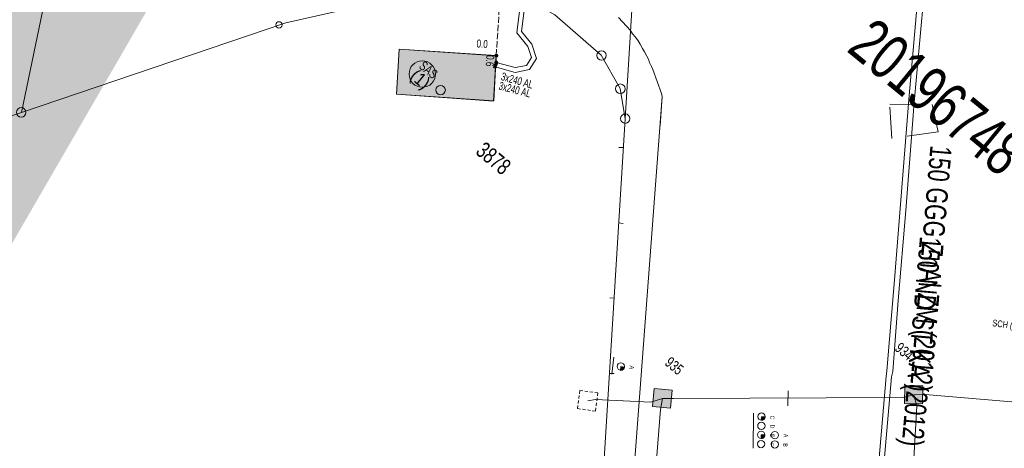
# Model space of a CAD drawing. Header units: metres. Extents: x -740 to 758, y -633 to 854.
# Tile 828 of 1056: x 12 to 77, y 266 to 294. Entities that reach past the tile are written whole.
import ezdxf

# ---------------------------------------------------------------- set-up
doc = ezdxf.new("R2010")
doc.units = ezdxf.units.M
doc.header["$MEASUREMENT"] = 0
for name, pattern in [('2080_2080', [4.16, 2.08, -2.08]), ('208_125', [0.3328, 0.208, -0.1248]), ('416_125', [0.5408, 0.416, -0.1248])]:
    doc.linetypes.add(name, pattern=pattern)
for name, color, linetype in [('Baustellen.LOVION', 7, 'Continuous'), ('Gas.LOVION', 7, 'Continuous'), ('Grundkarte.LOVION', 7, 'Continuous'), ('Grundkarte_Text.LOVION', 7, 'Continuous'), ('Strom.LOVION', 7, 'Continuous'), ('StromBemass.LOVION', 7, 'Continuous'), ('Telko.LOVION', 7, 'Continuous'), ('Wasser.LOVION', 7, 'Continuous')]:
    doc.layers.add(name, color=color, linetype=linetype)
doc.styles.add('ERSTELLTER_STIL_1', font='arial.ttf')

msp = doc.modelspace()

# ---------------------------------------------------------------- hatches: boundary and pattern name
at = {"layer": 'Grundkarte.LOVION', "linetype": 'Continuous', "lineweight": 18}
msp.add_hatch(color=254, dxfattribs=at).paths.add_polyline_path([(36.785, 289.118), (43.244, 288.656), (43.394, 291.656), (36.967, 292.091)])
at = {"layer": 'Strom.LOVION', "linetype": 'Continuous', "lineweight": 18}
for color, points in [(230, [(92.188, 415.625), (61.955, 419.984), (60.562, 418.06), (-11.285, 294.083), (3.855, 266.347), (82.85, 402.757)]), (1, [(43.485, 291.152), (43.492, 291.162), (43.498, 291.173), (43.503, 291.185), (43.506, 291.197), (43.507, 291.21), (43.507, 291.223), (43.506, 291.235), (43.502, 291.248), (43.498, 291.259), (43.492, 291.271), (43.484, 291.281), (43.475, 291.29), (43.466, 291.298), (43.455, 291.305), (43.443, 291.31), (43.431, 291.314), (43.419, 291.316), (43.406, 291.317), (43.393, 291.316), (43.381, 291.314), (43.369, 291.31), (43.357, 291.305), (43.347, 291.298), (43.337, 291.29), (43.328, 291.28), (43.321, 291.27), (43.315, 291.259), (43.31, 291.247), (43.307, 291.235), (43.305, 291.222), (43.305, 291.209), (43.307, 291.197), (43.31, 291.184), (43.315, 291.173), (43.321, 291.162), (43.329, 291.151), (43.337, 291.142), (43.347, 291.134), (43.358, 291.127), (43.369, 291.122), (43.381, 291.118), (43.394, 291.116), (43.407, 291.115), (43.419, 291.116), (43.432, 291.118), (43.444, 291.122), (43.455, 291.128), (43.466, 291.134), (43.476, 291.143)]), (1, [(43.411, 290.862), (43.418, 290.872), (43.424, 290.883), (43.429, 290.895), (43.432, 290.907), (43.433, 290.919), (43.433, 290.932), (43.432, 290.944), (43.428, 290.956), (43.424, 290.968), (43.418, 290.979), (43.41, 290.989), (43.402, 290.998), (43.392, 291.006), (43.381, 291.013), (43.37, 291.018), (43.358, 291.022), (43.346, 291.024), (43.333, 291.025), (43.321, 291.024), (43.308, 291.022), (43.296, 291.018), (43.285, 291.013), (43.274, 291.006), (43.265, 290.998), (43.256, 290.989), (43.249, 290.979), (43.243, 290.968), (43.238, 290.956), (43.235, 290.944), (43.234, 290.931), (43.234, 290.919), (43.235, 290.906), (43.239, 290.894), (43.243, 290.882), (43.249, 290.871), (43.257, 290.861), (43.265, 290.852), (43.275, 290.844), (43.286, 290.838), (43.297, 290.832), (43.309, 290.828), (43.321, 290.826), (43.334, 290.825), (43.346, 290.826), (43.359, 290.829), (43.371, 290.832), (43.382, 290.838), (43.392, 290.845), (43.402, 290.853)])]:
    msp.add_hatch(color=color, dxfattribs=at).paths.add_polyline_path(points)
at = {"layer": 'StromBemass.LOVION', "linetype": 'Continuous', "lineweight": 13}
for points in [[(43.456, 291.009), (43.463, 291.018), (43.469, 291.029), (43.473, 291.039), (43.476, 291.051), (43.478, 291.062), (43.477, 291.074), (43.476, 291.086), (43.473, 291.097), (43.469, 291.108), (43.463, 291.118), (43.456, 291.128), (43.448, 291.136), (43.439, 291.143), (43.429, 291.15), (43.419, 291.155), (43.407, 291.158), (43.396, 291.16), (43.384, 291.161), (43.373, 291.16), (43.361, 291.158), (43.35, 291.154), (43.339, 291.149), (43.33, 291.143), (43.321, 291.136), (43.313, 291.127), (43.306, 291.118), (43.3, 291.107), (43.296, 291.096), (43.293, 291.085), (43.292, 291.073), (43.292, 291.062), (43.293, 291.05), (43.296, 291.039), (43.3, 291.028), (43.306, 291.018), (43.313, 291.008), (43.321, 291), (43.33, 290.992), (43.34, 290.986), (43.351, 290.981), (43.362, 290.978), (43.373, 290.975), (43.385, 290.975), (43.396, 290.976), (43.408, 290.978), (43.419, 290.981), (43.43, 290.986), (43.44, 290.993), (43.449, 291)], [(43.483, 291.599), (43.49, 291.609), (43.495, 291.619), (43.5, 291.63), (43.502, 291.641), (43.504, 291.653), (43.504, 291.664), (43.502, 291.676), (43.499, 291.687), (43.495, 291.698), (43.489, 291.708), (43.483, 291.718), (43.475, 291.726), (43.466, 291.734), (43.456, 291.74), (43.445, 291.745), (43.434, 291.748), (43.422, 291.75), (43.411, 291.751), (43.399, 291.75), (43.388, 291.748), (43.377, 291.745), (43.366, 291.739), (43.356, 291.733), (43.347, 291.726), (43.339, 291.717), (43.332, 291.708), (43.327, 291.697), (43.323, 291.687), (43.32, 291.675), (43.318, 291.664), (43.318, 291.652), (43.32, 291.64), (43.323, 291.629), (43.327, 291.618), (43.333, 291.608), (43.34, 291.599), (43.348, 291.59), (43.357, 291.583), (43.367, 291.577), (43.377, 291.572), (43.388, 291.568), (43.4, 291.566), (43.411, 291.565), (43.423, 291.566), (43.435, 291.568), (43.446, 291.572), (43.456, 291.577), (43.466, 291.583), (43.475, 291.591)], [(43.484, 291.605), (43.491, 291.614), (43.497, 291.624), (43.501, 291.635), (43.504, 291.647), (43.505, 291.658), (43.505, 291.67), (43.504, 291.682), (43.501, 291.693), (43.496, 291.704), (43.491, 291.714), (43.484, 291.724), (43.476, 291.732), (43.467, 291.74), (43.457, 291.746), (43.446, 291.751), (43.435, 291.754), (43.423, 291.757), (43.412, 291.757), (43.4, 291.757), (43.388, 291.754), (43.377, 291.751), (43.367, 291.746), (43.357, 291.739), (43.348, 291.732), (43.34, 291.723), (43.333, 291.714), (43.327, 291.703), (43.323, 291.692), (43.32, 291.681), (43.319, 291.669), (43.319, 291.658), (43.32, 291.646), (43.323, 291.635), (43.327, 291.624), (43.333, 291.614), (43.34, 291.604), (43.348, 291.596), (43.357, 291.588), (43.367, 291.582), (43.378, 291.577), (43.389, 291.573), (43.4, 291.571), (43.412, 291.571), (43.424, 291.571), (43.435, 291.574), (43.447, 291.577), (43.457, 291.582), (43.467, 291.589), (43.476, 291.596)]]:
    msp.add_hatch(color=7, dxfattribs=at).paths.add_polyline_path(points)
at = {"layer": 'Telko.LOVION', "linetype": 'Continuous', "lineweight": 13}
for points in [[(51.64, 270.797), (51.757, 270.809), (51.784, 270.841), (51.813, 270.844), (51.879, 270.924), (51.876, 270.953), (51.902, 270.986), (51.9, 271.015), (51.66, 271.051)], [(70.492, 269.788), (70.476, 268.59), (71.675, 268.574), (71.69, 269.773)], [(53.885, 269.598), (53.766, 268.404), (54.96, 268.285), (55.079, 269.479)], [(60.979, 267.484), (61.066, 267.493), (61.08, 267.509), (61.109, 267.511), (61.135, 267.544), (61.165, 267.546), (61.191, 267.579), (61.188, 267.608), (61.215, 267.64), (61.212, 267.669), (61.238, 267.701), (61.235, 267.731), (60.985, 267.721)], [(60.979, 266.272), (61.037, 266.278), (61.051, 266.294), (61.109, 266.3), (61.188, 266.396), (61.186, 266.425), (61.212, 266.458), (61.206, 266.516), (60.969, 266.522)]]:
    msp.add_hatch(color=7, dxfattribs=at).paths.add_polyline_path(points)

# ---------------------------------------------------------------- linework, layer by layer
at = {"layer": 'Baustellen.LOVION', "color": 252, "linetype": '2080_2080', "lineweight": 18}
msp.add_lwpolyline([(69.495, 288.448), (72.305, 288.427), (72.703, 286.618), (69.644, 286.172)], close=True, dxfattribs=at)
at = {"layer": 'Gas.LOVION', "color": 5, "linetype": 'Continuous', "lineweight": 18}
msp.add_lwpolyline([(77.595, 302.64), (71.828, 300.864), (70.765, 288.76), (69.821, 276.801), (69.303, 270.766), (69.265, 270.393), (68.602, 262.673), (68.538, 261.809), (68.464, 261.359), (68.056, 260.994), (67.662, 260.645), (67.093, 260.116), (66.994, 259.309)], dxfattribs=at)
at = {"layer": 'Grundkarte.LOVION', "color": 8, "linetype": 'Continuous', "lineweight": 18}
for points in [[(130.576, 250.319), (112.806, 251.3), (66.902, 253.758), (65.239, 253.832), (65.513, 259.799), (52.261, 260.514), (50.3, 260.617), (51.961, 287.469), (51.617, 289.474), (50.366, 291.687), (47.296, 294.372), (42.826, 296.861), (14.968, 302.472), (12.806, 303.118), (-18.443, 309.254), (-44.502, 313.386), (-52.578, 314.37), (-63.309, 315.597), (-80.721, 317.145), (-83.545, 317.313)], [(-69.589, 284.304), (-69.391, 295.879), (-67.761, 298.255), (-65.258, 299.86), (-53.389, 299.69), (-52.578, 314.37), (-44.502, 313.386), (-18.443, 309.254), (12.806, 303.118), (14.968, 302.472), (11.93, 287.9), (4.033, 285.236), (0.703, 284.526), (-5.467, 283.243), (-31.227, 277.976), (-66.279, 281.583)], [(112.806, 251.3), (66.902, 253.758), (65.239, 253.832), (65.513, 259.799), (52.261, 260.514), (50.3, 260.617), (51.961, 287.469), (52.66, 299.064), (80.772, 305.359)], [(4.033, 285.236), (11.93, 287.9), (29.466, 293.841), (42.826, 296.861), (47.296, 294.372), (50.366, 291.687), (51.617, 289.474), (51.961, 287.469), (50.3, 260.617), (52.261, 260.514), (50.025, 220.513), (33.112, 221.49), (4.876, 223.103), (33.112, 221.49), (50.025, 220.513), (49.295, 207.112)], [(52.261, 260.514), (54.417, 288.95), (54.368, 289.152), (53.797, 290.752), (53.69, 290.948), (53.576, 291.203), (53.494, 291.431), (53.387, 291.628), (53.241, 291.909), (53.101, 292.132), (52.955, 292.413), (52.815, 292.636), (52.643, 292.885), (52.444, 293.102), (52.304, 293.325), (51.51, 294.193)], [(54.281, 287.016), (54.417, 288.95)], [(50.3, 260.617), (51.961, 287.469)], [(51.526, 285.564), (51.851, 285.566)], [(51.811, 280.538), (51.512, 280.568)], [(50.934, 275.605), (51.232, 275.575)], [(51.218, 270.579), (50.893, 270.577)]]:
    msp.add_lwpolyline(points, dxfattribs=at)
at = {"layer": 'Grundkarte.LOVION', "color": 253, "linetype": 'Continuous', "lineweight": 18}
for points in [[(-83.545, 317.313), (-80.721, 317.145), (-63.309, 315.597), (-52.578, 314.37), (-44.502, 313.386), (-18.443, 309.254), (12.806, 303.118), (14.968, 302.472), (42.826, 296.861), (29.466, 293.841), (11.93, 287.9), (4.033, 285.236), (0.703, 284.526), (-5.467, 283.243), (-31.227, 277.976), (-66.279, 281.583)], [(-50.756, 268.825), (-6.24, 266.971), (-5.01, 270.106), (0.703, 284.526), (4.033, 285.236), (11.93, 287.9), (29.466, 293.841), (42.826, 296.861), (47.296, 294.372), (50.366, 291.687), (51.617, 289.474), (51.961, 287.469), (50.3, 260.617), (52.261, 260.514), (65.513, 259.799), (65.239, 253.832), (66.902, 253.758), (112.806, 251.3), (130.576, 250.319)]]:
    msp.add_lwpolyline(points, dxfattribs=at)
at = {"layer": 'Grundkarte.LOVION', "color": 8, "linetype": 'Continuous', "lineweight": 18}
for points in [[(29.466, 293.841), (11.93, 287.9), (14.968, 302.472), (12.806, 303.118), (14.712, 311.136), (15.671, 310.994), (17.188, 311.201), (41.184, 306.395), (44.859, 305.69), (53.021, 303.828), (52.66, 299.064), (42.826, 296.861)], [(51.961, 287.469), (51.617, 289.474), (50.366, 291.687), (47.296, 294.372), (42.826, 296.861), (52.66, 299.064)], [(36.785, 289.118), (36.967, 292.091), (43.394, 291.656), (43.244, 288.656)]]:
    msp.add_lwpolyline(points, close=True, dxfattribs=at)
at = {"layer": 'Grundkarte.LOVION', "color": 7, "linetype": 'Continuous', "lineweight": 13}
msp.add_circle((28.997, 293.702), 0.209, dxfattribs=at)
at = {"layer": 'Grundkarte.LOVION', "color": 9, "linetype": 'Continuous', "lineweight": 18}
for centre, radius in [((50.386, 291.68), 0.311), ((39.72, 289.381), 0.312), ((51.634, 289.471), 0.313), ((11.912, 287.903), 0.313), ((51.957, 287.484), 0.312)]:
    msp.add_circle(centre, radius, dxfattribs=at)
at = {"layer": 'Strom.LOVION', "color": 1, "linetype": 'Continuous', "lineweight": 18}
for points in [[(43.408, 291.214), (44.667, 290.879), (45.422, 291.012), (45.741, 291.53), (45.507, 292.261), (44.769, 293.164), (44.965, 294.78), (46.984, 303.755), (47.03, 304.04), (45.989, 304.412), (45.781, 304.879), (46.221, 305.513), (47.119, 305.556), (47.136, 304.923), (46.844, 304.732), (46.467, 304.665)], [(43.332, 290.926), (44.669, 290.554), (45.611, 290.749), (46.072, 291.474), (45.772, 292.42), (45.085, 293.254), (45.271, 294.824), (47.292, 303.933), (48.47, 305.038), (48.948, 305.129)]]:
    msp.add_lwpolyline(points, dxfattribs=at)
at = {"layer": 'Strom.LOVION', "color": 7, "linetype": 'Continuous', "lineweight": 13}
msp.add_lwpolyline([(36.785, 289.118), (36.967, 292.091), (43.407, 291.672), (43.231, 288.64)], close=True, dxfattribs=at)
at = {"layer": 'Strom.LOVION', "color": 1, "linetype": 'Continuous', "lineweight": 18}
msp.add_circle((38.503, 290.442), 0.876, dxfattribs=at)
at = {"layer": 'Strom.LOVION', "color": 7, "linetype": 'Continuous', "lineweight": 13}
for centre, radius in [((43.406, 291.216), 0.101), ((43.333, 290.925), 0.0999)]:
    msp.add_circle(centre, radius, dxfattribs=at)
at = {"layer": 'StromBemass.LOVION', "color": 7, "linetype": '416_125', "lineweight": 13}
msp.add_lwpolyline([(43.377, 291.078), (43.407, 291.672), (44.253, 304.789), (44.323, 305.431), (44.307, 305.444), (44.323, 305.431), (48.948, 305.129)], dxfattribs=at)
at = {"layer": 'StromBemass.LOVION', "color": 7, "linetype": 'Continuous', "lineweight": 13}
for centre, radius in [((43.385, 291.068), 0.0932), ((43.412, 291.664), 0.0934), ((43.411, 291.658), 0.0929)]:
    msp.add_circle(centre, radius, dxfattribs=at)
at = {"layer": 'Telko.LOVION', "color": 7, "linetype": 'Continuous', "lineweight": 13}
for points in [[(51.2, 271.671), (51.075, 270.535)], [(62.752, 269.445), (62.746, 268.455)], [(62.752, 269.445), (62.746, 268.455)], [(51.808, 268.774), (51.821, 268.791)], [(60.459, 267.965), (60.434, 265.643)]]:
    msp.add_lwpolyline(points, dxfattribs=at)
for points in [[(51.64, 270.797), (51.66, 271.051), (51.9, 271.015), (51.902, 270.986), (51.876, 270.953), (51.879, 270.924), (51.813, 270.844), (51.784, 270.841), (51.757, 270.809)], [(70.492, 269.788), (71.69, 269.773), (71.675, 268.574), (70.476, 268.59)], [(70.492, 269.788), (71.69, 269.773), (71.675, 268.574), (70.476, 268.59)], [(53.885, 269.598), (55.079, 269.479), (54.96, 268.285), (53.766, 268.404)], [(53.885, 269.598), (55.079, 269.479), (54.96, 268.285), (53.766, 268.404)], [(60.979, 267.484), (60.985, 267.721), (61.235, 267.731), (61.238, 267.701), (61.212, 267.669), (61.215, 267.64), (61.188, 267.608), (61.191, 267.579), (61.165, 267.546), (61.135, 267.544), (61.109, 267.511), (61.08, 267.509), (61.066, 267.493)], [(60.979, 266.272), (60.969, 266.522), (61.206, 266.516), (61.212, 266.458), (61.186, 266.425), (61.188, 266.396), (61.109, 266.3), (61.051, 266.294), (61.037, 266.278)]]:
    msp.add_lwpolyline(points, close=True, dxfattribs=at)
at = {"layer": 'Telko.LOVION', "color": 1, "linetype": 'Continuous', "lineweight": 18}
for points in [[(125.917, 244.617), (99.48, 246.126), (98.721, 246.022), (97.96, 245.948), (70.971, 247.964), (70.23, 247.98), (70.172, 248.728), (71.289, 268.433), (71.098, 269.183), (71.836, 269.196), (87.766, 267.842), (88.519, 267.842), (89.324, 268.526), (94.651, 270.88), (95.175, 270.96)], [(53.012, 252.681), (53.133, 253.417), (54.302, 268.206), (54.422, 268.941), (55.163, 268.925), (70.348, 268.991), (71.098, 269.183)], [(49.473, 268.783), (49.997, 268.863), (53.649, 268.688), (54.422, 268.941)]]:
    msp.add_lwpolyline(points, dxfattribs=at)
at = {"layer": 'Telko.LOVION', "color": 9, "linetype": '208_125', "lineweight": 18}
msp.add_lwpolyline([(50.145, 269.306), (49.983, 268.094), (48.8, 268.259), (48.949, 269.455)], close=True, dxfattribs=at)
at = {"layer": 'Telko.LOVION', "color": 7, "linetype": 'Continuous', "lineweight": 13}
for centre, radius in [((51.664, 271.057), 0.246), ((60.996, 267.73), 0.243), ((60.983, 267.116), 0.243), ((60.974, 266.519), 0.242), ((61.879, 266.495), 0.243), ((60.965, 265.909), 0.243), ((61.873, 265.886), 0.242)]:
    msp.add_circle(centre, radius, dxfattribs=at)
at = {"layer": 'Wasser.LOVION', "color": 150, "linetype": 'Continuous', "lineweight": 18}
msp.add_lwpolyline([(72.247, 300.654), (72.17, 300.233), (71.09, 288.305), (71.047, 287.694), (70.554, 281.395), (70.059, 275.421), (69.705, 270.731), (69.622, 270.368), (69.081, 264.271), (68.728, 260.173), (68.669, 259.413), (70.827, 256.536), (70.736, 255.803)], dxfattribs=at)

# ---------------------------------------------------------------- texts
at = {"layer": 'Baustellen.LOVION', "color": 252, "linetype": 'Continuous', "lineweight": 18, "insert": (66.541, 291.97), "char_height": 3, "attachment_point": 7, "rotation": 320.58408, "style": 'ERSTELLTER_STIL_1'}
msp.add_mtext('{\\A1;\\W0.71558x;20196748}', dxfattribs=at)
at = {"layer": 'Gas.LOVION', "color": 5, "linetype": 'Continuous', "lineweight": 18, "insert": (71.079, 279.742), "char_height": 1.42277, "attachment_point": 7, "rotation": 264.96339, "style": 'ERSTELLTER_STIL_1'}
msp.add_mtext('{\\A1;\\W0.72103x;150 ND ST KA (2012)}', dxfattribs=at)
at = {"layer": 'Grundkarte_Text.LOVION', "color": 7, "linetype": 'Continuous', "lineweight": 13, "insert": (37.465, 289.992), "char_height": 0.83073, "attachment_point": 7, "rotation": 320.58413, "style": 'ERSTELLTER_STIL_1'}
msp.add_mtext('{\\A1;\\W0.89450x;(1)}', dxfattribs=at)
at = {"layer": 'Strom.LOVION', "color": 1, "linetype": 'Continuous', "lineweight": 18, "attachment_point": 7, "style": 'ERSTELLTER_STIL_1'}
for s, insert, char_height, rotation in [('{\\A1;\\W0.71560x;SAS}', (38.228, 290.869), 0.62251, 320.58287), ('{\\A1;\\W0.68549x;3x240 AL }', (43.683, 290.044), 0.53354, 344.24476), ('{\\A1;\\W0.68548x;3x240 AL }', (43.528, 289.421), 0.53355, 345.24386)]:
    msp.add_mtext(s, dxfattribs=dict(at, insert=insert, char_height=char_height, rotation=rotation))
at = {"layer": 'Strom.LOVION', "color": 7, "linetype": 'Continuous', "lineweight": 13, "attachment_point": 7, "style": 'ERSTELLTER_STIL_1'}
for s, insert, char_height, rotation in [('{\\A1;\\W0.71558x;3878}', (41.966, 285.186), 1.06709, 320.58413), ('{\\A1;\\W0.72367x;SCH (11.2017)}', (76.259, 273.6), 0.44461, 351.99954)]:
    msp.add_mtext(s, dxfattribs=dict(at, insert=insert, char_height=char_height, rotation=rotation))
at = {"layer": 'StromBemass.LOVION', "color": 7, "linetype": 'Continuous', "lineweight": 13, "attachment_point": 7, "style": 'ERSTELLTER_STIL_1'}
for s, insert, char_height, rotation in [('{\\A1;\\W0.71560x;0.0}', (42.088, 292.199), 0.53354, 356.24424), ('{\\A1;\\W0.71561x;0.6}', (42.744, 291.708), 0.53352, 266.24481)]:
    msp.add_mtext(s, dxfattribs=dict(at, insert=insert, char_height=char_height, rotation=rotation))
at = {"layer": 'Telko.LOVION', "color": 7, "linetype": 'Continuous', "lineweight": 13, "attachment_point": 7, "style": 'ERSTELLTER_STIL_1'}
for s, insert, char_height, rotation in [('{\\A1;\\W0.71558x;934}', (69.773, 272.149), 0.7114, 320.58307), ('{\\A1;\\W0.71560x;935}', (54.525, 271.192), 0.71139, 320.58471), ('{\\A1;\\W0.71038x;A}', (52.263, 271.121), 0.2843, 263.48378), ('{\\A1;\\W0.71557x;C}', (61.568, 267.797), 0.28034, 269.27739), ('{\\A1;\\W0.71557x;D}', (61.576, 267.2), 0.28034, 269.27739), ('{\\A1;\\W0.71569x;E}', (61.561, 266.585), 0.28034, 269.27773), ('{\\A1;\\W0.71038x;A}', (62.464, 266.587), 0.28034, 269.27773), ('{\\A1;\\W0.71555x;F}', (61.547, 265.971), 0.28034, 269.27773), ('{\\A1;\\W0.71569x;B}', (62.45, 265.963), 0.28034, 269.27739)]:
    msp.add_mtext(s, dxfattribs=dict(at, insert=insert, char_height=char_height, rotation=rotation))
at = {"layer": 'Wasser.LOVION', "color": 150, "linetype": 'Continuous', "lineweight": 18, "insert": (71.769, 285.773), "char_height": 1.42278, "attachment_point": 7, "rotation": 265.1995, "style": 'ERSTELLTER_STIL_1'}
msp.add_mtext('{\\A1;\\W0.71559x;150 GGG ZnAl ZM (2012)}', dxfattribs=at)

doc.saveas('drawing.dxf')
